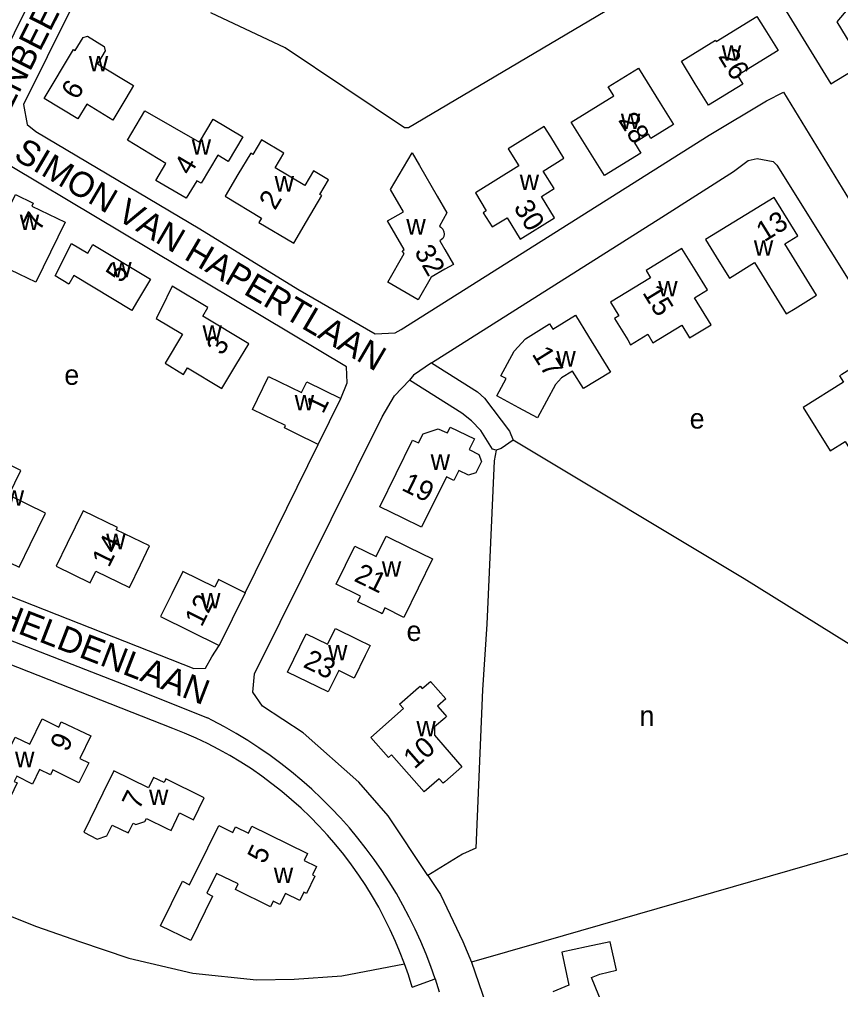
# Model space of a CAD drawing. Extents: x 156721 to 158827, y 386657 to 388950.
# Drawn here: x 158415.3 to 158578.8, y 387240.4 to 387433.6 of the extents above; entities that cross this region are included whole.
import ezdxf

# ---------------------------------------------------------------- set-up
doc = ezdxf.new("R2010")
doc.units = 0
for name, color, linetype in [('BLT_Basislijn', 7, 'Continuous'), ('BLT_Bebouwing', 7, 'Continuous'), ('BLT_Centroide', 7, 'Continuous'), ('BLT_Huisnummer', 7, 'Continuous'), ('BLT_Straatnaam', 7, 'Continuous')]:
    doc.layers.add(name, color=color, linetype=linetype)

msp = doc.modelspace()

# ---------------------------------------------------------------- linework, layer by layer
at = {"layer": 'BLT_Basislijn'}
for p, q in [((158460.23, 387319.39), (158474.78, 387348.97)), ((158445.83, 387292.41), (158367.78, 387323.09)), ((158503.6, 387250), (158505.3, 387245.88)), ((158519.62, 387250), (158505.3, 387245.88)), ((158493.49, 387240.89), (158498.08, 387242.56))]:
    msp.add_line(p, q, dxfattribs=at)
for points in [[(158345.99, 387522.65), (158403.56, 387518.64), (158415.07, 387516.8), (158426.73, 387513.53), (158436.36, 387509.23), (158447.33, 387503.79), (158447.65, 387503.24), (158448.23, 387499.47), (158447.03, 387496.83), (158407.56, 387417.67)], [(158584.8, 387468.95), (158561.65, 387452.85), (158492.74, 387412.01), (158491.94, 387412.03), (158468.21, 387427.94), (158453.38, 387434.88)], [(158430.28, 387445.34), (158416.06, 387416.62), (158416.8, 387412.68), (158418.5, 387411.24), (158451.19, 387391.91), (158470.71, 387379.89), (158486.13, 387370.99), (158490.09, 387371.19), (158491.3, 387371.83), (158552.65, 387410.52), (158564.07, 387417.36), (158567.46, 387419.1), (158581.35, 387396.43), (158603.65, 387361.22)], [(158497.34, 387365.17), (158543.25, 387394.18), (158557.51, 387403.32), (158560.44, 387405.48), (158562.19, 387405.88), (158565.39, 387405.27), (158566.12, 387404.57), (158630.36, 387301.93)], [(158479.26, 387358.12), (158480.57, 387361.19), (158480.44, 387364.39), (158413.76, 387404.2), (158409.87, 387403.43), (158406.52, 387396.76), (158403.54, 387390.88), (158378.41, 387341.02), (158377.68, 387339.13), (158377.58, 387336.58), (158377.87, 387335.17), (158380.17, 387332.46), (158385.92, 387329.58), (158450.01, 387304.36), (158452.34, 387304.42), (158453.57, 387306.68), (158455.04, 387308.93)], [(158497.34, 387365.17), (158493.76, 387362.76), (158492.99, 387361.77)], [(158497.34, 387365.17), (158506.47, 387359.44), (158507.91, 387358.17), (158512.86, 387351.58), (158513.62, 387349.79)], [(158496.6, 387263.14), (158488.68, 387274.99), (158482.84, 387281.68), (158471.76, 387291.52), (158463.68, 387296.82), (158461.76, 387299.63), (158462.11, 387303.29), (158487.52, 387354.43), (158489.95, 387358.6), (158492.99, 387361.77)], [(158510.24, 387347.81), (158509.49, 387348.02), (158507.2, 387351.71), (158505.29, 387353.63), (158503.4, 387355.15), (158492.99, 387361.77)], [(158513.62, 387349.79), (158511.25, 387348.16), (158510.24, 387347.81)], [(158610.29, 387291.08), (158609.32, 387291.24), (158559.64, 387322.18), (158513.62, 387349.79)], [(158510.24, 387347.81), (158509.84, 387345.67), (158508.39, 387313.16), (158507.49, 387300.08), (158506.19, 387268.58), (158503.54, 387267.35), (158496.6, 387263.14)], [(158366.7, 387328.72), (158387.48, 387320.08), (158435.91, 387301.19), (158452.7, 387294.51)], [(158495.21, 387250), (158494.1, 387252.44), (158492.92, 387254.84), (158491.66, 387257.21), (158490.34, 387259.54), (158488.94, 387261.83), (158487.48, 387264.08), (158485.95, 387266.28), (158484.36, 387268.44), (158482.7, 387270.54), (158480.98, 387272.6), (158479.2, 387274.6), (158477.36, 387276.55), (158475.46, 387278.45), (158473.51, 387280.29), (158471.51, 387282.06), (158469.45, 387283.78), (158467.34, 387285.44), (158465.18, 387287.03), (158462.98, 387288.55), (158460.73, 387290.02), (158458.44, 387291.41), (158456.11, 387292.73), (158453.74, 387293.98), (158452.7, 387294.51)], [(158490.17, 387250), (158489.12, 387252.29), (158488.01, 387254.55), (158486.82, 387256.78), (158485.57, 387258.96), (158484.24, 387261.1), (158482.85, 387263.2), (158481.39, 387265.26), (158479.87, 387267.27), (158478.29, 387269.22), (158476.64, 387271.13), (158474.93, 387272.99), (158473.17, 387274.78), (158471.35, 387276.53), (158469.47, 387278.21), (158467.55, 387279.83), (158465.57, 387281.39), (158463.54, 387282.89), (158461.47, 387284.32), (158459.35, 387285.68), (158457.19, 387286.98), (158454.99, 387288.21), (158452.75, 387289.37), (158450.48, 387290.46), (158448.17, 387291.47), (158445.83, 387292.41)], [(158607.37, 387284.2), (158599.72, 387276.57), (158587.37, 387269.47), (158519.62, 387250)], [(158341.47, 387283.11), (158385.63, 387266.07), (158418.65, 387252.94), (158427.25, 387250)], [(158496.6, 387263.14), (158499.11, 387259.32), (158503.6, 387250)], [(158427.25, 387250), (158437.08, 387246.64), (158449.79, 387243.65), (158462.49, 387242.33), (158469.98, 387242.48), (158479.48, 387243.12), (158491.96, 387245.51)], [(158491.96, 387245.51), (158490.99, 387248.03), (158490.17, 387250)], [(158498.08, 387242.56), (158497.24, 387244.97), (158496.27, 387247.47), (158495.21, 387250)], [(158493.49, 387240.89), (158492.73, 387243.3), (158491.96, 387245.51)], [(158505.3, 387245.88), (158510.3, 387231.39), (158517.1, 387217.21), (158519.85, 387212.88)], [(158498.93, 387239.89), (158498.12, 387242.44), (158498.08, 387242.56)]]:
    msp.add_lwpolyline(points, dxfattribs=at)
at = {"layer": 'BLT_Bebouwing'}
for p, q in [((158474.78, 387348.97), (158479.26, 387358.12)), ((158460.23, 387319.39), (158455.04, 387308.93))]:
    msp.add_line(p, q, dxfattribs=at)
for points in [[(158584.28, 387423.05), (158578.15, 387433.1), (158588.04, 387444.85), (158582.84, 387453.29), (158578.68, 387448.35), (158576.95, 387449.17), (158575.75, 387449.27), (158574.24, 387449.08), (158572.85, 387448.38), (158572.01, 387447.45), (158571.45, 387446.03), (158571.34, 387444.68), (158571.61, 387443.34), (158569.88, 387442.32), (158568.56, 387444.44), (158564.08, 387441.68), (158576.85, 387420.77), (158581.11, 387423.38), (158582.1, 387421.73), (158584.28, 387423.05)], [(158563.73, 387431.65), (158566.36, 387427.4), (158558.29, 387422.39), (158559.32, 387420.69), (158552.51, 387416.5), (158549.89, 387420.76), (158547.11, 387425.26), (158553.91, 387429.46), (158554.07, 387429.21), (158562.15, 387434.2), (158563.73, 387431.65)], [(158436.45, 387417.84), (158433.89, 387413.54), (158428.67, 387416.68), (158426.91, 387413.76), (158420.16, 387417.82), (158426.02, 387427.62), (158426.36, 387427.41), (158427.93, 387430.01), (158428.8, 387430.23), (158432.14, 387428.22), (158432.36, 387427.34), (158430.8, 387424.74), (158437.99, 387420.42), (158436.45, 387417.84)], [(158542.88, 387416.88), (158545.52, 387412.63), (158541.06, 387409.9), (158540.54, 387410.74), (158537.78, 387409.02), (158539.01, 387406.98), (158531.77, 387402.52), (158529.13, 387406.77), (158525.19, 387413.13), (158533.68, 387418.35), (158532.56, 387420.16), (158538.59, 387423.86), (158542.88, 387416.88)], [(158451.15, 387409.17), (158453.88, 387413.72), (158459.77, 387410.2), (158456.85, 387405.3), (158454.77, 387406.55), (158451.43, 387400.96), (158450.57, 387401.47), (158448.48, 387397.96), (158442.46, 387401.54), (158444.43, 387404.88), (158436.76, 387409.51), (158440.23, 387415.35), (158451.15, 387409.17)], [(158521.09, 387410.21), (158519.81, 387412.29), (158512.61, 387407.81), (158514.72, 387404.42), (158506.09, 387399.05), (158508.26, 387395.47), (158507.65, 387395.1), (158509.4, 387392.27), (158512.39, 387394.1), (158514.99, 387389.85), (158521.81, 387394.06), (158519.22, 387398.31), (158521.78, 387399.89), (158519.6, 387403.36), (158523.71, 387405.95), (158521.09, 387410.21)], [(158472.46, 387393.34), (158475.5, 387398.49), (158475.07, 387398.75), (158476.8, 387401.67), (158473.85, 387403.44), (158472.08, 387400.53), (158466.21, 387404.04), (158467.96, 387406.96), (158463.51, 387409.62), (158461.78, 387406.72), (158461.35, 387406.98), (158458.78, 387402.69), (158456.21, 387398.4), (158463.49, 387394.04), (158462.97, 387393.17), (158469.91, 387389.03), (158472.46, 387393.34)], [(158500, 387387.76), (158501.71, 387384.8), (158500, 387383.82), (158497.29, 387382.27), (158494.7, 387377.76), (158488.62, 387381.29), (158491.87, 387386.97), (158491.57, 387387.37), (158491.6, 387387.57), (158491.87, 387387.74), (158488.6, 387393.45), (158491.75, 387395.28), (158489.19, 387399.72), (158493.48, 387407.04), (158494.95, 387404.49), (158498.45, 387398.41), (158500.38, 387395.05), (158498.92, 387392.39), (158499.19, 387392.24), (158499.62, 387391.83), (158499.8, 387391.31), (158499.88, 387390.84), (158499.79, 387390.39), (158499.59, 387389.98), (158499.34, 387389.73), (158499.01, 387389.47), (158500, 387387.76)], [(158424.37, 387393.2), (158418.53, 387381.25), (158411.9, 387384.48), (158413.52, 387387.8), (158406.8, 387391.08), (158409.61, 387396.84), (158412.82, 387395.27), (158414.49, 387398.69), (158418, 387396.97), (158417.74, 387396.43), (158424.37, 387393.2)], [(158569.79, 387376.05), (158574.05, 387378.67), (158567.73, 387388.91), (158570.3, 387390.49), (158565.58, 387398.13), (158551.94, 387389.73), (158554.56, 387385.47), (158556.67, 387382.06), (158561.7, 387385.17), (158568, 387374.94), (158569.79, 387376.05)], [(158438.8, 387377.56), (158437.64, 387375.65), (158426.13, 387382.57), (158425.1, 387380.86), (158422.36, 387382.5), (158425.66, 387388.99), (158428.87, 387387.06), (158429.91, 387388.77), (158441.4, 387381.83), (158438.8, 387377.56)], [(158549.83, 387383.72), (158547.21, 387387.98), (158540.09, 387383.61), (158540.97, 387382.16), (158532.99, 387377.26), (158534.66, 387374.54), (158533.8, 387374.01), (158536.42, 387369.75), (158537, 387368.81), (158540.4, 387370.91), (158541.45, 387369.2), (158547.17, 387372.72), (158548.75, 387370.15), (158553.02, 387372.77), (158549.72, 387378.13), (158552.29, 387379.71), (158549.83, 387383.72)], [(158458.36, 387364.71), (158460.93, 387369), (158451.77, 387374.5), (158452.8, 387376.21), (158445.7, 387380.46), (158443.49, 387375.97), (158442.53, 387374.01), (158447.76, 387370.9), (158444.29, 387365.12), (158447.97, 387362.91), (158448.74, 387364.19), (158455.58, 387360.09), (158458.36, 387364.71)], [(158528.63, 387370.44), (158532.99, 387363.36), (158527.61, 387360.08), (158525.45, 387363.56), (158523.25, 387362.2), (158522.01, 387360.89), (158518.43, 387354.26), (158514.75, 387356.25), (158510.35, 387358.63), (158512.19, 387362.06), (158511.14, 387362.64), (158513.78, 387367.54), (158516.09, 387370), (158520.87, 387372.95), (158521.51, 387371.92), (158526.01, 387374.7), (158528.63, 387370.44)], [(158586.66, 387347.82), (158590.91, 387350.45), (158585.52, 387359.11), (158586.79, 387359.91), (158583.3, 387365.52), (158579.05, 387362.88), (158578.63, 387362.62), (158579.42, 387361.35), (158571.34, 387356.31), (158576.72, 387347.65), (158579.72, 387349.51), (158582.4, 387345.19), (158586.66, 387347.82)], [(158474.78, 387348.97), (158470.29, 387351.16), (158468.04, 387352.26), (158468.26, 387352.71), (158461.71, 387355.9), (158462.71, 387357.96), (158464.89, 387362.46), (158471.46, 387359.27), (158472.51, 387361.42), (158479.26, 387358.12)], [(158500, 387351.49), (158500.52, 387351.25), (158501.06, 387352.39), (158505.9, 387350.05), (158504.85, 387347.93), (158506.8, 387346.97), (158507.29, 387345.52), (158506.19, 387343.3), (158504.69, 387342.8), (158502.78, 387343.74), (158501.82, 387341.8), (158500.32, 387342.53), (158495.32, 387332.5), (158491.54, 387334.35), (158487.05, 387336.54), (158493.57, 387349.82), (158494.72, 387349.25), (158495.65, 387351.05), (158498.68, 387352.08), (158500, 387351.49)], [(158417.37, 387329), (158420.44, 387335.28), (158413.16, 387338.83), (158415.57, 387343.77), (158410.99, 387346.02), (158406.4, 387336.6), (158404.21, 387332.1), (158412.37, 387328.1), (158411.5, 387326.31), (158415.18, 387324.51), (158417.37, 387329)], [(158439.36, 387324.95), (158441.2, 387328.73), (158434.56, 387331.97), (158434.78, 387332.42), (158427.95, 387335.75), (158424.75, 387329.21), (158422.55, 387324.72), (158429.36, 387321.39), (158430.5, 387323.73), (158437.17, 387320.45), (158439.36, 387324.95)], [(158492.78, 387328.48), (158497.55, 387326.14), (158491.83, 387314.52), (158488.04, 387316.39), (158487.54, 387315.25), (158487.17, 387315.43), (158482.68, 387317.63), (158483.23, 387318.75), (158478.37, 387321.13), (158482.08, 387328.68), (158486.3, 387326.61), (158488.29, 387330.68), (158492.78, 387328.48)], [(158460.23, 387319.39), (158454.93, 387322.03), (158454.17, 387320.51), (158447.84, 387323.66), (158445.61, 387319.18), (158443.39, 387314.7), (158455.04, 387308.93)], [(158484.13, 387306.91), (158481.91, 387302.43), (158478.86, 387303.93), (158476.75, 387299.66), (158468.66, 387303.61), (158472.39, 387311.24), (158476.64, 387309.15), (158478.19, 387312.3), (158482.68, 387310.1), (158485.11, 387308.9), (158484.13, 387306.91)], [(158500, 387295.15), (158500.34, 387294.76), (158500, 387294.46), (158497.97, 387292.7), (158497.91, 387291.06), (158500, 387288.67), (158503.41, 387284.78), (158500, 387281.78), (158499.66, 387281.49), (158498.87, 387282.39), (158495.87, 387279.75), (158489.37, 387287.15), (158488.78, 387286.63), (158485.26, 387290.61), (158491.79, 387296.35), (158491, 387297.25), (158494.76, 387300.54), (158495.07, 387300.81), (158495.49, 387300.33), (158497.15, 387301.77), (158500.21, 387298.26), (158498.55, 387296.82), (158500, 387295.15)], [(158427.12, 387281.59), (158421.93, 387284.13), (158421.45, 387283.15), (158419.28, 387284.22), (158417.86, 387281.33), (158414.72, 387282.87), (158414.22, 387281.84), (158414.82, 387281.55), (158410.62, 387272.96), (158406.68, 387274.93), (158414.41, 387290.69), (158417.32, 387289.26), (158419.8, 387294.3), (158423.08, 387292.68), (158423.6, 387293.74), (158429.46, 387290.89), (158427.27, 387286.42), (158429.06, 387285.55), (158427.12, 387281.59)], [(158449.94, 387274.21), (158452.09, 387278.6), (158444.44, 387282.35), (158444.09, 387281.62), (158441.98, 387282.63), (158440.99, 387280.59), (158434.1, 387283.98), (158431.9, 387279.49), (158428.07, 387271.73), (158430.75, 387270.35), (158432.67, 387270.99), (158433.71, 387273.15), (158436.95, 387271.59), (158437.05, 387271.79), (158437.89, 387273.54), (158438.47, 387273.25), (158440.27, 387273.88), (158440.55, 387274.46), (158444.6, 387272.48), (158445.47, 387272.06), (158447.18, 387275.56), (158449.94, 387274.21)], [(158472.43, 387259.55), (158471.94, 387259.79), (158471.11, 387258.1), (158468.23, 387259.51), (158467.16, 387257.33), (158465.81, 387257.99), (158465.27, 387256.9), (158458.27, 387260.34), (158458.8, 387261.43), (158454.54, 387263.52), (158452.61, 387259.58), (158453.74, 387259.02), (158449.4, 387250.16), (158443.39, 387253.11), (158447.73, 387261.97), (158449.17, 387261.27), (158452.76, 387268.59), (158454.96, 387273.08), (158457.77, 387271.7), (158458.31, 387272.78), (158460.89, 387271.52), (158461.56, 387272.93), (158464.95, 387271.26), (158472.65, 387267.49), (158471.98, 387266.13), (158474.45, 387264.9), (158473.62, 387263.22), (158474.12, 387262.98), (158472.43, 387259.55)], [(158531.98, 387235.94), (158529.21, 387242.77), (158530.9, 387243.49), (158534.17, 387244.29), (158532.96, 387249.93), (158528.19, 387248.89), (158523.3, 387247.83), (158524.72, 387241.25), (158521.49, 387239.93)]]:
    msp.add_lwpolyline(points, dxfattribs=at)

# ---------------------------------------------------------------- texts
at = {"layer": 'BLT_Centroide'}
for s, p in [('w', (158555.16, 387425.34)), ('w', (158429.08, 387423.25)), ('w', (158535.06, 387411.75)), ('w', (158449.57, 387406.66)), ('w', (158466.09, 387399.31)), ('w', (158514.91, 387399.62)), ('w', (158415.34, 387391.62)), ('w', (158492.33, 387390.74)), ('w', (158561.55, 387386.53)), ('w', (158433.75, 387382.22)), ('w', (158542.49, 387378.41)), ('w', (158451.73, 387369.62)), ('w', (158522.21, 387364.47)), ('e', (158424.21, 387360.82)), ('w', (158470.09, 387355.72)), ('e', (158548.76, 387352.11)), ('w', (158497.17, 387343.89)), ('w', (158412.33, 387336.75)), ('w', (158432.55, 387328.09)), ('w', (158487.45, 387322.59)), ('w', (158451.44, 387316.28)), ('e', (158492.37, 387309.81)), ('w', (158476.74, 387305.97)), ('n', (158538.77, 387292.9)), ('w', (158494.33, 387290.83)), ('w', (158414.39, 387284.68)), ('w', (158441.07, 387277.16)), ('w', (158465.93, 387261.62))]:
    msp.add_text(s, height=4, dxfattribs=at).set_placement(p)
at = {"layer": 'BLT_Huisnummer'}
for s, rotation, p in [('26', 301.6556, (158554.35, 387426.24)), ('6', 59.2092, (158426.78, 387417.39)), ('28', 301.8041, (158534.44, 387413.55)), ('4', 59.2815, (158449.27, 387402.34)), ('2', 59.4096, (158466.18, 387395.43)), ('30', 301.4568, (158513.58, 387396.15)), ('7', 64.0215, (158419.38, 387391.25)), ('13', 31.6458, (158563.62, 387389.17)), ('32', 299.7989, (158493.82, 387387.3)), ('5', 58.6883, (158435.63, 387380.93)), ('15', 301.579, (158539.26, 387379.18)), ('3', 59.018, (158455.67, 387366.49)), ('17', 301.8274, (158517.24, 387366.96)), ('1', 63.9128, (158475.74, 387354.87)), ('19', 333.9627, (158491.17, 387339.94)), ('14', 64.0499, (158433.1, 387324.3)), ('21', 333.8859, (158481.72, 387321.85)), ('12', 63.6145, (158451.56, 387312.43)), ('23', 333.9757, (158471.58, 387304.72)), ('9', 63.9293, (158424.78, 387287.55)), ('10', 41.2926, (158493.94, 387284.17)), ('7', 63.9072, (158439.09, 387276.02)), ('5', 63.8507, (158464.05, 387265.24))]:
    msp.add_text(s, height=4, rotation=rotation, dxfattribs=at).set_placement(p)
at = {"layer": 'BLT_Straatnaam'}
for s, height, rotation, p in [('MAAN WIJZENBEEKLAAN', 5, 63.1089, (158396.51, 387381.96)), ('SIMON VAN HAPERTLAAN', 5, 329.5682, (158413.89, 387405.92)), ('VERZETSHELDENLAAN', 4.9999, 338.8184, (158381.52, 387324.27))]:
    msp.add_text(s, height=height, rotation=rotation, dxfattribs=at).set_placement(p)

doc.saveas('drawing.dxf')
